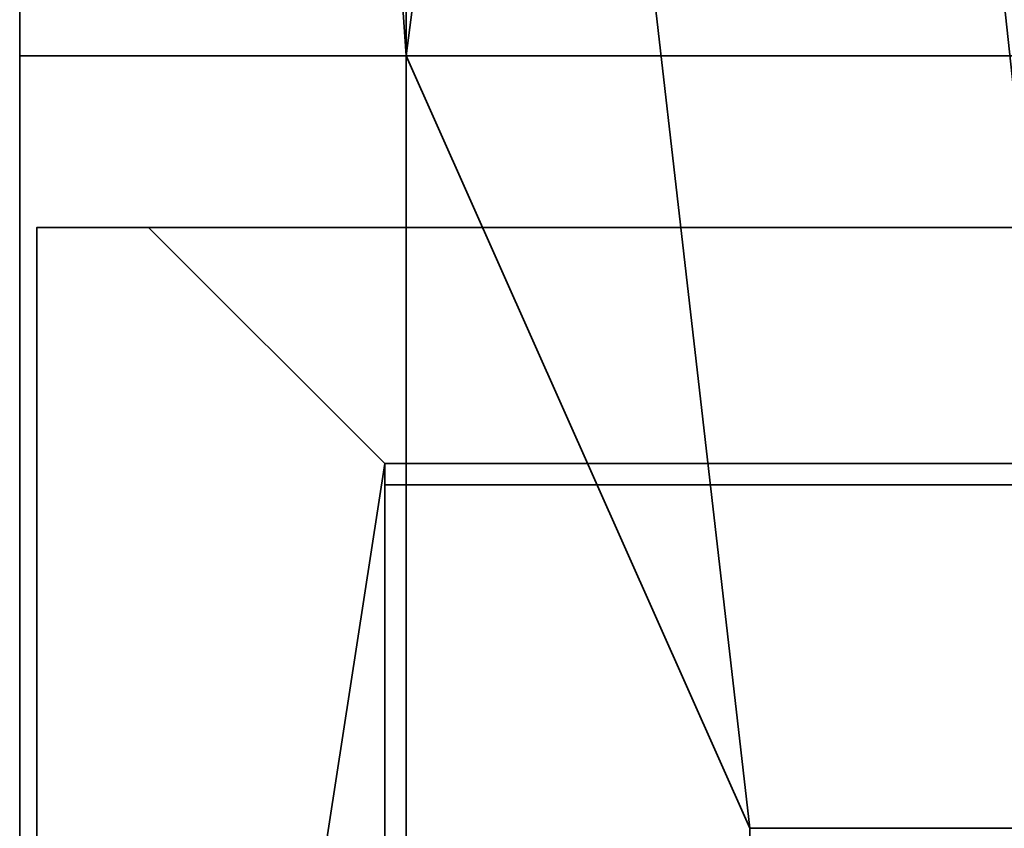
# Model space of a CAD drawing. Header units: millimetres. Extents: x -490 to 6690, y -115 to 132.
# Tile 474 of 656: x 2582 to 2594, y 12 to 21. Entities that reach past the tile are written whole.
import ezdxf

# ---------------------------------------------------------------- set-up
doc = ezdxf.new("R2010")
doc.units = ezdxf.units.MM
doc.layers.add('151', color=7, linetype='Continuous', true_color=0xffffff)

# ---------------------------------------------------------------- blocks, each defined once
blk = doc.blocks.new('UG_SURFACE_003')
at = {"layer": '151', "color": 252, "linetype": 'Continuous', "lineweight": 35}
for points in [[(3590, -6.2, 2202), (3590, 113.2, 2202), (2410, 113.2, 2202), (2410, -6.2, 2202)], [(2560, -6.2, 2052), (2560, 113.2, 2052), (3440, 113.2, 2052), (3440, -6.2, 2052)]]:
    blk.add_3dface(points, dxfattribs=at)
blk = doc.blocks.new('UG_SURFACE_183')
at = {"layer": '151', "color": 7, "linetype": 'Continuous', "lineweight": 35}
for points in [[(2586.75, -22, -8), (2586.75, 16, -8), (2587, 16, -8), (2587, -22, -8)], [(2586.75, 16, -8), (2586.75, -22, -8), (2586.75, -22, 2020.25), (2586.75, 16, 2020.25)], [(2586.75, 16, 2020.25), (2587, 16, 2020), (2587, 16, -8), (2586.75, 16, -8)], [(2587, -22, 2020), (2587, 16, 2020), (2586.75, 16, 2020.25), (2586.75, -22, 2020.25)], [(2587, 16, 2020), (2587, -22, 2020), (2587, -22, -8), (2587, 16, -8)]]:
    blk.add_3dface(points, dxfattribs=at)
blk = doc.blocks.new('UG_SURFACE_184')
at = {"layer": '151', "color": 14, "linetype": 'Continuous', "lineweight": 35}
for points in [[(2582.7, -10, 2024.3), (2582.7, 19, 2024.3), (2582.7, 19, -8), (2582.7, -10, -8)], [(2584, 19, 2023), (2584, 19, -8), (2582.7, 19, -8), (2582.7, 19, 2024.3)], [(2582.7, -10, -8), (2582.7, 19, -8), (2584, 19, -8), (2586.75, 16.25, -8)], [(2586.75, 16.25, 2020.25), (2584, 19, 2023), (2582.7, 19, 2024.3), (2582.7, -10, 2024.3)], [(2584, 19, 2023), (2586.75, 16.25, 2020.25), (2586.75, 16.25, -8), (2584, 19, -8)], [(2586.75, 16.25, -8), (2586.75, -22, -8), (2582.7, -10, -8)], [(2582.7, -10, 2024.3), (2586.75, -22, 2020.25), (2586.75, 16.25, 2020.25)], [(2586.75, 16.25, 2020.25), (2586.75, -22, 2020.25), (2586.75, -22, -8), (2586.75, 16.25, -8)]]:
    blk.add_3dface(points, dxfattribs=at)
blk = doc.blocks.new('UG_SURFACE_187')
at = {"layer": '151', "color": 14, "linetype": 'Continuous', "lineweight": 35}
for points in [[(3417.3, 19, 2024.3), (3416, 19, 2023), (2584, 19, 2023), (2582.7, 19, 2024.3)], [(3417.3, -10, 2024.3), (3417.3, 19, 2024.3), (2582.7, 19, 2024.3), (2582.7, -10, 2024.3)], [(2582.7, -10, 2024.3), (2582.7, 19, 2024.3), (2584, 19, 2023), (2586.75, 16.25, 2020.25)], [(3416, 19, 2023), (3413.25, 16.25, 2020.25), (2586.75, 16.25, 2020.25), (2584, 19, 2023)], [(2586.75, 16.25, 2020.25), (2586.75, -22, 2020.25), (2582.7, -10, 2024.3)], [(3413.25, 16.25, 2020.25), (3413.25, -22, 2020.25), (2586.75, -22, 2020.25), (2586.75, 16.25, 2020.25)]]:
    blk.add_3dface(points, dxfattribs=at)
blk = doc.blocks.new('UG_SURFACE_188')
at = {"layer": '151', "color": 7, "linetype": 'Continuous', "lineweight": 35}
for points in [[(2586.75, 16, 2020.25), (2586.75, -22, 2020.25), (3413.25, -22, 2020.25), (3413.25, 16, 2020.25)], [(3413, 16, 2020), (2587, 16, 2020), (2586.75, 16, 2020.25), (3413.25, 16, 2020.25)], [(2586.75, -22, 2020.25), (2586.75, 16, 2020.25), (2587, 16, 2020), (2587, -22, 2020)], [(3413, 16, 2020), (3413, -22, 2020), (2587, -22, 2020), (2587, 16, 2020)]]:
    blk.add_3dface(points, dxfattribs=at)
blk = doc.blocks.new('UG_SURFACE_211')
at = {"layer": '151', "color": 254, "linetype": 'Continuous', "lineweight": 35}
for points in [[(2598.75, 4, 2008.25), (2598.75, 111.75, 2008.25), (2587, 111.75, 2020), (2587, 86, 2020)], [(2598.75, 111.75, -8), (2587, 21, -8), (2587, 86, -8)], [(2587, 21, -8), (2598.75, 111.75, -8), (2595, 12, -8), (2591, 12, -8)], [(2587, 86, 2020), (2582.5, 86, 2024.5), (2582.5, 21, 2024.5), (2587, 21, 2020)], [(2582.5, 86, -8), (2587, 86, -8), (2587, 21, -8), (2582.5, 21, -8)], [(2598.75, 4, 2008.25), (2587, 86, 2020), (2595, 12, 2012)], [(2587, 21, 2020), (2591, 12, 2016), (2595, 12, 2012), (2587, 86, 2020)], [(2587, 21, 2020), (2582.5, 21, 2024.5), (2582.5, 21, -8), (2587, 21, -8)], [(2587, 4, 2020), (2587, 21, 2020), (2587, 21, -8), (2587, 4, -8)], [(2587, 21, 2020), (2587, 4, 2020), (2591, 4, 2016), (2591, 12, 2016)], [(2591, 12, -8), (2591, 4, -8), (2587, 4, -8), (2587, 21, -8)], [(2595, 12, 2012), (2591, 12, 2016), (2591, 12, -8), (2595, 12, -8)], [(2591, 12, 2016), (2591, 4, 2016), (2591, 4, -8), (2591, 12, -8)]]:
    blk.add_3dface(points, dxfattribs=at)
blk = doc.blocks.new('UG_SURFACE_214')
at = {"layer": '151', "color": 254, "linetype": 'Continuous', "lineweight": 35}
for points in [[(3423.25, 111.75, 2030.25), (2576.75, 111.75, 2030.25), (2576.75, -10, 2030.25), (3423.25, -10, 2030.25)], [(2587, 86, 2020), (2587, 111.75, 2020), (2598.75, 111.75, 2008.25), (2598.75, 4, 2008.25)], [(2587, 21, 2020), (2582.5, 86, 2024.5), (2591, 12, 2016)], [(2595, 12, 2012), (2591, 12, 2016), (2582.5, 86, 2024.5), (2587, 86, 2020)], [(2587, 21, 2020), (2582.5, 21, 2024.5), (2582.5, 86, 2024.5)], [(2595, 12, 2012), (2587, 86, 2020), (2598.75, 4, 2008.25)], [(3417.5, 21, 2024.5), (3417.5, -8, 2024.5), (2582.5, -8, 2024.5), (2582.5, 21, 2024.5)], [(3417.5, 21, 2024.5), (2582.5, 21, 2024.5), (2587, 21, 2020), (3413, 21, 2020)], [(3413, 4, 2020), (3413, 21, 2020), (2587, 21, 2020), (2587, 4, 2020)], [(2591, 12, 2016), (2591, 4, 2016), (2587, 4, 2020), (2587, 21, 2020)], [(3409, 12, 2016), (3409, 4, 2016), (2591, 4, 2016), (2591, 12, 2016)], [(3409, 12, 2016), (2591, 12, 2016), (2595, 12, 2012), (3405, 12, 2012)]]:
    blk.add_3dface(points, dxfattribs=at)

msp = doc.modelspace()

# ---------------------------------------------------------------- linework, layer by layer
at = {"layer": '151', "color": 253, "linetype": 'Continuous', "lineweight": -3}
for p, q in [((2582.5, 21, 2024.5), (2582.5, -8, 2024.5)), ((2587, 21, 2020), (2582.5, 21, 2024.5)), ((2582.5, 21, -8), (2582.5, -8, -8)), ((2582.5, 21, 2024.5), (2582.5, 21, -8)), ((2582.5, 21, 2024.5), (2587, 21, 2020)), ((2582.5, 21, 2024.5), (2582.5, -8, 2024.5)), ((3417.5, 21, 2024.5), (2582.5, 21, 2024.5)), ((2587, 21, -8), (2582.5, 21, -8)), ((2587, 4, 2020), (2587, 21, 2020)), ((2587, 21, 2020), (2587, 21, -8)), ((3413, 21, 2020), (2587, 21, 2020)), ((2587, 4, 2020), (2587, 21, 2020)), ((2587, 4, -8), (2587, 21, -8)), ((2582.7, 19, 2024.3), (2584, 19, 2023)), ((2582.7, -10, -8), (2582.7, 19, -8)), ((2582.7, -10, 2024.3), (2582.7, 19, 2024.3)), ((2582.7, 19, -8), (2584, 19, -8)), ((2584, 19, 2023), (2582.7, 19, 2024.3)), ((3417.3, 19, 2024.3), (2582.7, 19, 2024.3)), ((2582.7, -10, 2024.3), (2582.7, 19, 2024.3)), ((2582.7, 19, 2024.3), (2582.7, 19, -8)), ((3416, 19, 2023), (2584, 19, 2023)), ((2584, 19, 2023), (2586.75, 16.25, 2020.25)), ((2584, 19, -8), (2586.75, 16.25, -8)), ((2584, 19, 2023), (2584, 19, -8)), ((2586.75, 16.25, 2020.25), (2584, 19, 2023)), ((2586.75, 16.25, 2020.25), (2586.75, 16.25, -8)), ((2586.75, 16.25, -8), (2586.75, -22, -8)), ((2586.75, 16.25, 2020.25), (2586.75, -22, 2020.25)), ((3413.25, 16.25, 2020.25), (2586.75, 16.25, 2020.25)), ((2586.75, 16.25, 2020.25), (2586.75, -22, 2020.25)), ((2586.75, 16, -8), (2586.75, -22, -8)), ((2586.75, 16, 2020.25), (2587, 16, 2020)), ((2586.75, 16, 2020.25), (2586.75, 16, -8)), ((2587, 16, -8), (2586.75, 16, -8)), ((2586.75, 16, 2020.25), (2586.75, -22, 2020.25)), ((3413.25, 16, 2020.25), (2586.75, 16, 2020.25)), ((2587, 16, 2020), (2586.75, 16, 2020.25)), ((2586.75, 16, 2020.25), (2586.75, -22, 2020.25)), ((3413, 16, 2020), (2587, 16, 2020)), ((2587, 16, 2020), (2587, -22, 2020)), ((2587, 16, 2020), (2587, 16, -8)), ((2587, 16, -8), (2587, -22, -8)), ((2587, 16, 2020), (2587, -22, 2020))]:
    msp.add_line(p, q, dxfattribs=at)

# ---------------------------------------------------------------- block references
for name in ['UG_SURFACE_003', 'UG_SURFACE_211', 'UG_SURFACE_214', 'UG_SURFACE_184', 'UG_SURFACE_187', 'UG_SURFACE_183', 'UG_SURFACE_188']:
    msp.add_blockref(name, (0, 0), dxfattribs=at)

doc.saveas('drawing.dxf')
